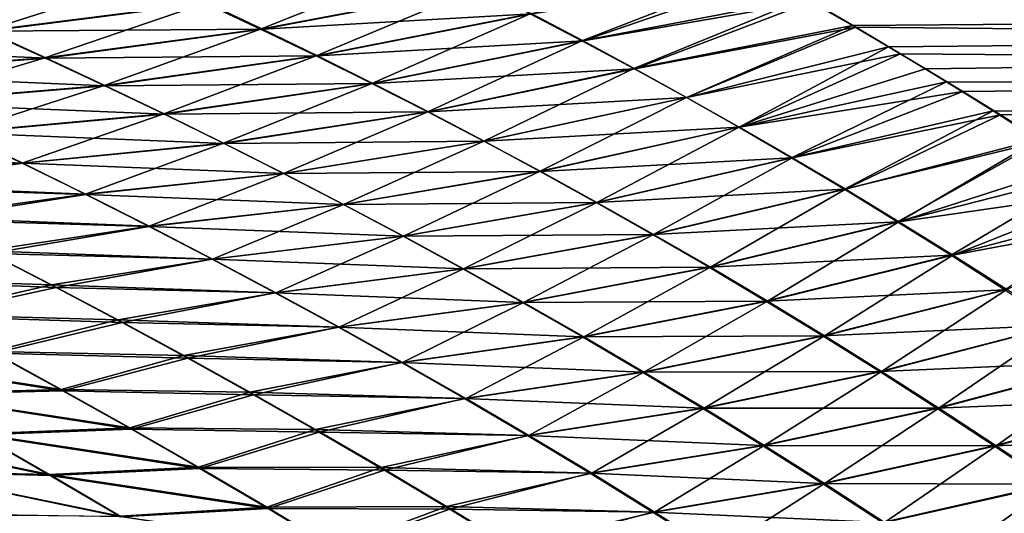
# Model space of a CAD drawing. Header units: metres. Extents: x -22 to 72, y -237 to 23.
# Tile 318 of 363: x 15.96 to 19.11, y 17.49 to 19.07. Entities that reach past the tile are written whole.
import ezdxf

# ---------------------------------------------------------------- set-up
doc = ezdxf.new("R2010")
doc.units = ezdxf.units.M
doc.layers.add('solid_509588_MEDIA_SW0001', color=7, linetype='CONTINUOUS')

msp = doc.modelspace()

# ---------------------------------------------------------------- linework, layer by layer
at = {"layer": 'solid_509588_MEDIA_SW0001'}
for points in [[(59.700001, 19.327271, 76.286804), (59.700001, 18.676186, 74.897911), (18.219801, 19.285376, 76.188904)], [(59.700001, 19.327271, 92.713196), (18.472534, 19.141771, 93.136703), (18.624557, 19.054451, 93.327675)], [(59.700001, 19.327271, 92.713196), (18.624557, 19.054451, 93.327675), (18.740557, 18.986351, 93.473206)], [(59.700001, 19.327271, 92.713196), (18.740557, 18.986351, 93.473206), (18.858345, 18.915894, 93.620804)], [(59.700001, 19.327271, 92.713196), (18.858345, 18.915894, 93.620804), (18.978003, 18.84296, 93.770538)], [(59.700001, 19.327271, 92.713196), (18.978003, 18.84296, 93.770538), (19.099388, 18.767649, 93.922066)], [(59.700001, 19.327271, 92.713196), (19.099388, 18.767649, 93.922066), (19.222359, 18.690027, 94.075119)], [(59.700001, 18.676186, 74.897911), (18.356125, 19.209702, 76.015465), (18.219801, 19.285376, 76.188904)], [(17.263718, 19.255463, 92.947762), (16.552513, 19.125591, 93.439064), (16.729712, 19.042648, 93.608604)], [(17.427629, 19.17481, 93.127785), (17.263718, 19.255463, 92.947762), (16.729712, 19.042648, 93.608604)], [(16.375868, 19.206028, 93.271065), (15.658187, 19.120687, 93.79174), (15.84834, 19.036842, 93.949287)], [(16.552513, 19.125591, 93.439064), (16.375868, 19.206028, 93.271065), (15.84834, 19.036842, 93.949287)], [(17.758347, 19.005188, 93.49247), (18.323353, 19.225338, 92.949043), (17.592491, 19.091417, 93.309341)], [(17.597786, 19.091024, 75.689781), (18.356125, 19.209702, 76.015465), (17.76227, 19.00474, 75.506561)], [(17.758347, 19.005188, 93.49247), (18.472534, 19.141771, 93.136703), (18.323353, 19.225338, 92.949043)], [(17.76227, 19.00474, 75.506561), (18.356125, 19.209702, 76.015465), (18.49464, 19.130911, 75.839272)], [(59.700001, 18.676186, 74.897911), (18.49464, 19.130911, 75.839272), (18.356125, 19.209702, 76.015465)], [(17.434196, 19.174486, 75.871452), (16.735573, 19.04217, 75.390114), (16.559391, 19.125128, 75.559563)], [(17.427629, 19.17481, 93.127785), (16.729712, 19.042648, 93.608604), (16.907516, 18.957106, 93.779716)], [(17.434196, 19.174486, 75.871452), (17.597786, 19.091024, 75.689781), (16.735573, 19.04217, 75.390114)], [(17.592491, 19.091417, 93.309341), (17.427629, 19.17481, 93.127785), (16.907516, 18.957106, 93.779716)], [(17.925236, 18.91604, 93.67717), (18.472534, 19.141771, 93.136703), (17.758347, 19.005188, 93.49247)], [(17.925236, 18.91604, 93.67717), (18.624557, 19.054451, 93.327675), (18.472534, 19.141771, 93.136703)], [(16.559391, 19.125128, 75.559563), (15.854352, 19.036243, 75.04866), (15.665039, 19.120041, 75.205879)], [(16.552513, 19.125591, 93.439064), (15.84834, 19.036842, 93.949287), (16.038702, 18.950653, 94.108383)], [(16.559391, 19.125128, 75.559563), (16.735573, 19.04217, 75.390114), (15.854352, 19.036243, 75.04866)], [(16.729712, 19.042648, 93.608604), (16.552513, 19.125591, 93.439064), (16.038702, 18.950653, 94.108383)], [(17.76227, 19.00474, 75.506561), (18.49464, 19.130911, 75.839272), (17.927677, 18.915594, 75.321877)], [(17.927677, 18.915594, 75.321877), (18.49464, 19.130911, 75.839272), (18.635574, 19.048817, 75.660172)], [(59.700001, 18.676186, 74.897911), (18.635574, 19.048817, 75.660172), (18.49464, 19.130911, 75.839272)], [(17.597786, 19.091024, 75.689781), (16.912294, 18.956591, 75.21904), (16.735573, 19.04217, 75.390114)], [(17.592491, 19.091417, 93.309341), (16.907516, 18.957106, 93.779716), (17.085979, 18.868866, 93.952446)], [(17.597786, 19.091024, 75.689781), (17.76227, 19.00474, 75.506561), (16.912294, 18.956591, 75.21904)], [(17.758347, 19.005188, 93.49247), (17.592491, 19.091417, 93.309341), (17.085979, 18.868866, 93.952446)], [(16.735573, 19.04217, 75.390114), (16.043867, 18.950058, 74.889793), (15.854352, 19.036243, 75.04866)], [(16.729712, 19.042648, 93.608604), (16.038702, 18.950653, 94.108383), (16.229326, 18.862017, 94.269096)], [(16.735573, 19.04217, 75.390114), (16.912294, 18.956591, 75.21904), (16.043867, 18.950058, 74.889793)], [(16.907516, 18.957106, 93.779716), (16.729712, 19.042648, 93.608604), (16.229326, 18.862017, 94.269096)], [(18.093132, 18.823946, 93.86335), (18.624557, 19.054451, 93.327675), (17.925236, 18.91604, 93.67717)], [(17.927677, 18.915594, 75.321877), (18.635574, 19.048817, 75.660172), (18.094036, 18.823545, 75.135811)], [(18.093132, 18.823946, 93.86335), (18.740557, 18.986351, 93.473206), (18.624557, 19.054451, 93.327675)], [(18.094036, 18.823545, 75.135811), (18.635574, 19.048817, 75.660172), (18.779184, 18.963209, 75.477989)], [(59.700001, 18.676186, 74.897911), (18.779184, 18.963209, 75.477989), (18.635574, 19.048817, 75.660172)], [(15.854352, 19.036243, 75.04866), (16.043867, 18.950058, 74.889793), (15.158298, 18.988777, 74.52021)], [(16.038702, 18.950653, 94.108383), (15.84834, 19.036842, 93.949287), (15.356497, 18.899073, 94.625763)], [(16.043867, 18.950058, 74.889793), (15.360979, 18.898403, 74.371857), (15.158298, 18.988777, 74.52021)], [(17.76227, 19.00474, 75.506561), (17.089575, 18.86833, 75.046356), (16.912294, 18.956591, 75.21904)], [(17.758347, 19.005188, 93.49247), (17.085979, 18.868866, 93.952446), (17.265144, 18.777842, 94.126816)], [(17.76227, 19.00474, 75.506561), (17.927677, 18.915594, 75.321877), (17.089575, 18.86833, 75.046356)], [(17.925236, 18.91604, 93.67717), (17.758347, 19.005188, 93.49247), (17.265144, 18.777842, 94.126816)], [(18.261986, 18.728895, 94.050858), (18.740557, 18.986351, 93.473206), (18.093132, 18.823946, 93.86335)], [(18.261986, 18.728895, 94.050858), (18.858345, 18.915894, 93.620804), (18.740557, 18.986351, 93.473206)], [(16.038702, 18.950653, 94.108383), (15.356497, 18.899073, 94.625763), (15.559784, 18.806412, 94.776146)], [(16.043867, 18.950058, 74.889793), (16.233593, 18.86141, 74.729263), (15.360979, 18.898403, 74.371857)], [(16.229326, 18.862017, 94.269096), (16.038702, 18.950653, 94.108383), (15.559784, 18.806412, 94.776146)], [(16.912294, 18.956591, 75.21904), (16.233593, 18.86141, 74.729263), (16.043867, 18.950058, 74.889793)], [(16.907516, 18.957106, 93.779716), (16.229326, 18.862017, 94.269096), (16.420275, 18.770838, 94.431465)], [(16.912294, 18.956591, 75.21904), (17.089575, 18.86833, 75.046356), (16.233593, 18.86141, 74.729263)], [(17.085979, 18.868866, 93.952446), (16.907516, 18.957106, 93.779716), (16.420275, 18.770838, 94.431465)], [(18.094036, 18.823545, 75.135811), (18.779184, 18.963209, 75.477989), (18.261377, 18.728558, 74.948463)], [(18.261377, 18.728558, 74.948463), (18.779184, 18.963209, 75.477989), (18.925718, 18.873871, 75.292557)], [(59.700001, 18.676186, 74.897911), (18.925718, 18.873871, 75.292557), (18.779184, 18.963209, 75.477989)], [(17.927677, 18.915594, 75.321877), (17.267439, 18.777346, 74.872139), (17.089575, 18.86833, 75.046356)], [(17.925236, 18.91604, 93.67717), (17.265144, 18.777842, 94.126816), (17.444981, 18.684004, 94.302727)], [(17.927677, 18.915594, 75.321877), (18.094036, 18.823545, 75.135811), (17.267439, 18.777346, 74.872139)], [(18.093132, 18.823946, 93.86335), (17.925236, 18.91604, 93.67717), (17.444981, 18.684004, 94.302727)], [(18.261986, 18.728895, 94.050858), (18.978003, 18.84296, 93.770538), (18.858345, 18.915894, 93.620804)], [(16.233593, 18.86141, 74.729263), (15.563545, 18.80574, 74.221817), (15.360979, 18.898403, 74.371857)], [(16.229326, 18.862017, 94.269096), (15.559784, 18.806412, 94.776146), (15.763059, 18.711374, 94.928223)], [(16.233593, 18.86141, 74.729263), (16.423544, 18.770237, 74.567093), (15.563545, 18.80574, 74.221817)], [(16.420275, 18.770838, 94.431465), (16.229326, 18.862017, 94.269096), (15.763059, 18.711374, 94.928223)], [(17.089575, 18.86833, 75.046356), (16.423544, 18.770237, 74.567093), (16.233593, 18.86141, 74.729263)], [(17.085979, 18.868866, 93.952446), (16.420275, 18.770838, 94.431465), (16.611589, 18.677027, 94.595535)], [(17.089575, 18.86833, 75.046356), (17.267439, 18.777346, 74.872139), (16.423544, 18.770237, 74.567093)], [(17.265144, 18.777842, 94.126816), (17.085979, 18.868866, 93.952446), (16.611589, 18.677027, 94.595535)], [(18.261377, 18.728558, 74.948463), (18.925718, 18.873871, 75.292557), (18.42972, 18.630592, 74.759911)], [(18.42972, 18.630592, 74.759911), (18.925718, 18.873871, 75.292557), (19.075428, 18.780573, 75.103722)], [(59.700001, 18.676186, 74.897911), (19.075428, 18.780573, 75.103722), (18.925718, 18.873871, 75.292557)], [(18.094036, 18.823545, 75.135811), (17.445908, 18.683592, 74.696465), (17.267439, 18.777346, 74.872139)], [(18.093132, 18.823946, 93.86335), (17.444981, 18.684004, 94.302727), (17.625435, 18.587337, 94.480064)], [(18.094036, 18.823545, 75.135811), (18.261377, 18.728558, 74.948463), (17.445908, 18.683592, 74.696465)], [(18.261986, 18.728895, 94.050858), (18.093132, 18.823946, 93.86335), (17.625435, 18.587337, 94.480064)], [(18.431746, 18.630877, 94.239555), (18.978003, 18.84296, 93.770538), (18.261986, 18.728895, 94.050858)], [(18.431746, 18.630877, 94.239555), (19.099388, 18.767649, 93.922066), (18.978003, 18.84296, 93.770538)], [(16.423544, 18.770237, 74.567093), (15.766004, 18.710726, 74.070091), (15.563545, 18.80574, 74.221817)], [(16.420275, 18.770838, 94.431465), (15.763059, 18.711374, 94.928223), (15.96637, 18.613871, 95.082047)], [(16.423544, 18.770237, 74.567093), (16.613737, 18.676491, 74.403328), (15.766004, 18.710726, 74.070091)], [(16.611589, 18.677027, 94.595535), (16.420275, 18.770838, 94.431465), (15.96637, 18.613871, 95.082047)], [(17.267439, 18.777346, 74.872139), (16.613737, 18.676491, 74.403328), (16.423544, 18.770237, 74.567093)], [(17.265144, 18.777842, 94.126816), (16.611589, 18.677027, 94.595535), (16.803246, 18.580549, 94.761215)], [(17.267439, 18.777346, 74.872139), (17.445908, 18.683592, 74.696465), (16.613737, 18.676491, 74.403328)], [(17.444981, 18.684004, 94.302727), (17.265144, 18.777842, 94.126816), (16.803246, 18.580549, 94.761215)], [(18.42972, 18.630592, 74.759911), (19.075428, 18.780573, 75.103722), (18.599045, 18.529613, 74.570259)], [(18.602364, 18.529877, 94.429291), (19.099388, 18.767649, 93.922066), (18.431746, 18.630877, 94.239555)], [(18.599045, 18.529613, 74.570259), (19.075428, 18.780573, 75.103722), (19.228312, 18.683256, 74.911674)], [(18.602364, 18.529877, 94.429291), (19.222359, 18.690027, 94.075119), (19.099388, 18.767649, 93.922066)], [(59.700001, 18.676186, 74.897911), (19.228312, 18.683256, 74.911674), (19.075428, 18.780573, 75.103722)], [(18.261377, 18.728558, 74.948463), (17.625, 18.587025, 74.519386), (17.445908, 18.683592, 74.696465)], [(18.261377, 18.728558, 74.948463), (18.42972, 18.630592, 74.759911), (17.625, 18.587025, 74.519386)], [(18.261986, 18.728895, 94.050858), (17.625435, 18.587337, 94.480064), (17.806456, 18.487829, 94.658691)], [(18.431746, 18.630877, 94.239555), (18.261986, 18.728895, 94.050858), (17.806456, 18.487829, 94.658691)], [(15.207325, 18.647661, 95.502014), (15.96637, 18.613871, 95.082047), (15.763059, 18.711374, 94.928223)], [(15.766004, 18.710726, 74.070091), (15.968369, 18.613306, 73.91671), (15.226503, 18.638998, 73.485046)], [(16.613737, 18.676491, 74.403328), (15.968369, 18.613306, 73.91671), (15.766004, 18.710726, 74.070091)], [(16.611589, 18.677027, 94.595535), (15.96637, 18.613871, 95.082047), (16.169689, 18.513866, 95.237556)], [(16.613737, 18.676491, 74.403328), (16.80419, 18.580126, 74.238007), (15.968369, 18.613306, 73.91671)], [(16.803246, 18.580549, 94.761215), (16.611589, 18.677027, 94.595535), (16.169689, 18.513866, 95.237556)], [(17.445908, 18.683592, 74.696465), (16.80419, 18.580126, 74.238007), (16.613737, 18.676491, 74.403328)], [(17.444981, 18.684004, 94.302727), (16.803246, 18.580549, 94.761215), (16.995182, 18.48139, 94.928398)], [(17.445908, 18.683592, 74.696465), (17.625, 18.587025, 74.519386), (16.80419, 18.580126, 74.238007)], [(17.625435, 18.587337, 94.480064), (17.444981, 18.684004, 94.302727), (16.995182, 18.48139, 94.928398)], [(18.599045, 18.529613, 74.570259), (19.228312, 18.683256, 74.911674), (18.769335, 18.425587, 74.379585)], [(18.773785, 18.425873, 94.619965), (19.222359, 18.690027, 94.075119), (18.602364, 18.529877, 94.429291)], [(18.769335, 18.425587, 74.379585), (19.228312, 18.683256, 74.911674), (19.383965, 18.582077, 74.717033)], [(18.773785, 18.425873, 94.619965), (19.347002, 18.609941, 94.229858), (19.222359, 18.690027, 94.075119)], [(15.207325, 18.647661, 95.502014), (15.421244, 18.545111, 95.645706), (15.96637, 18.613871, 95.082047)], [(15.968369, 18.613306, 73.91671), (15.439366, 18.536486, 73.341972), (15.226503, 18.638998, 73.485046)], [(15.421244, 18.545111, 95.645706), (16.169689, 18.513866, 95.237556), (15.96637, 18.613871, 95.082047)], [(15.968369, 18.613306, 73.91671), (16.170649, 18.513433, 73.761703), (15.439366, 18.536486, 73.341972)], [(16.80419, 18.580126, 74.238007), (16.170649, 18.513433, 73.761703), (15.968369, 18.613306, 73.91671)], [(18.42972, 18.630592, 74.759911), (17.804731, 18.487602, 74.340996), (17.625, 18.587025, 74.519386)], [(18.42972, 18.630592, 74.759911), (18.599045, 18.529613, 74.570259), (17.804731, 18.487602, 74.340996)], [(18.431746, 18.630877, 94.239555), (17.806456, 18.487829, 94.658691), (17.987982, 18.385466, 94.83847)], [(18.602364, 18.529877, 94.429291), (18.431746, 18.630877, 94.239555), (17.987982, 18.385466, 94.83847)], [(18.773785, 18.425873, 94.619965), (19.473406, 18.527231, 94.386444), (19.347002, 18.609941, 94.229858)], [(16.803246, 18.580549, 94.761215), (16.169689, 18.513866, 95.237556), (16.372955, 18.411343, 95.394638)], [(16.80419, 18.580126, 74.238007), (16.994913, 18.481092, 74.07119), (16.170649, 18.513433, 73.761703)], [(16.995182, 18.48139, 94.928398), (16.803246, 18.580549, 94.761215), (16.372955, 18.411343, 95.394638)], [(17.625, 18.587025, 74.519386), (16.994913, 18.481092, 74.07119), (16.80419, 18.580126, 74.238007)], [(17.625, 18.587025, 74.519386), (17.804731, 18.487602, 74.340996), (16.994913, 18.481092, 74.07119)], [(17.625435, 18.587337, 94.480064), (16.995182, 18.48139, 94.928398), (17.187342, 18.379532, 95.096977)], [(17.806456, 18.487829, 94.658691), (17.625435, 18.587337, 94.480064), (17.187342, 18.379532, 95.096977)], [(18.769335, 18.425587, 74.379585), (19.383965, 18.582077, 74.717033), (18.940565, 18.318481, 74.187981)], [(18.940565, 18.318481, 74.187981), (19.383965, 18.582077, 74.717033), (19.542553, 18.476744, 74.519524)], [(15.421244, 18.545111, 95.645706), (15.634819, 18.440254, 95.791084), (16.169689, 18.513866, 95.237556)], [(16.170649, 18.513433, 73.761703), (15.65181, 18.4317, 73.197227), (15.439366, 18.536486, 73.341972)], [(15.634819, 18.440254, 95.791084), (16.372955, 18.411343, 95.394638), (16.169689, 18.513866, 95.237556)], [(16.170649, 18.513433, 73.761703), (16.372847, 18.411057, 73.605103), (15.65181, 18.4317, 73.197227)], [(16.994913, 18.481092, 74.07119), (16.372847, 18.411057, 73.605103), (16.170649, 18.513433, 73.761703)], [(18.599045, 18.529613, 74.570259), (17.985086, 18.385288, 74.161362), (17.804731, 18.487602, 74.340996)], [(18.599045, 18.529613, 74.570259), (18.769335, 18.425587, 74.379585), (17.985086, 18.385288, 74.161362)], [(18.602364, 18.529877, 94.429291), (17.987982, 18.385466, 94.83847), (18.169962, 18.280218, 95.019318)], [(18.773785, 18.425873, 94.619965), (18.602364, 18.529877, 94.429291), (18.169962, 18.280218, 95.019318)], [(18.945963, 18.318804, 94.811523), (19.473406, 18.527231, 94.386444), (18.773785, 18.425873, 94.619965)], [(18.945963, 18.318804, 94.811523), (19.601656, 18.441727, 94.545036), (19.473406, 18.527231, 94.386444)], [(16.994913, 18.481092, 74.07119), (17.185915, 18.379347, 73.902939), (16.372847, 18.411057, 73.605103)], [(16.995182, 18.48139, 94.928398), (16.372955, 18.411343, 95.394638), (16.576107, 18.306282, 95.553207)], [(17.187342, 18.379532, 95.096977), (16.995182, 18.48139, 94.928398), (16.576107, 18.306282, 95.553207)], [(17.804731, 18.487602, 74.340996), (17.185915, 18.379347, 73.902939), (16.994913, 18.481092, 74.07119)], [(17.804731, 18.487602, 74.340996), (17.985086, 18.385288, 74.161362), (17.185915, 18.379347, 73.902939)], [(17.806456, 18.487829, 94.658691), (17.187342, 18.379532, 95.096977), (17.379662, 18.274961, 95.266823)], [(17.987982, 18.385466, 94.83847), (17.806456, 18.487829, 94.658691), (17.379662, 18.274961, 95.266823)], [(18.940565, 18.318481, 74.187981), (19.542553, 18.476744, 74.519524), (19.112703, 18.208263, 73.995544)], [(15.634819, 18.440254, 95.791084), (15.847988, 18.333073, 95.938072), (16.372955, 18.411343, 95.394638)], [(16.372847, 18.411057, 73.605103), (15.863831, 18.324589, 73.050812), (15.65181, 18.4317, 73.197227)], [(15.847988, 18.333073, 95.938072), (16.576107, 18.306282, 95.553207), (16.372955, 18.411343, 95.394638)], [(16.372847, 18.411057, 73.605103), (16.574968, 18.306124, 73.446945), (15.863831, 18.324589, 73.050812)], [(17.185915, 18.379347, 73.902939), (16.574968, 18.306124, 73.446945), (16.372847, 18.411057, 73.605103)], [(18.769335, 18.425587, 74.379585), (18.166048, 18.280043, 73.980576), (17.985086, 18.385288, 74.161362)], [(18.769335, 18.425587, 74.379585), (18.940565, 18.318481, 74.187981), (18.166048, 18.280043, 73.980576)], [(18.773785, 18.425873, 94.619965), (18.169962, 18.280218, 95.019318), (18.352362, 18.172022, 95.201195)], [(18.945963, 18.318804, 94.811523), (18.773785, 18.425873, 94.619965), (18.352362, 18.172022, 95.201195)], [(19.118851, 18.208609, 95.003929), (19.601656, 18.441727, 94.545036), (18.945963, 18.318804, 94.811523)], [(17.187342, 18.379532, 95.096977), (16.576107, 18.306282, 95.553207), (16.779076, 18.198664, 95.713173)], [(17.379662, 18.274961, 95.266823), (17.187342, 18.379532, 95.096977), (16.779076, 18.198664, 95.713173)], [(17.985086, 18.385288, 74.161362), (17.377182, 18.274847, 73.733315), (17.185915, 18.379347, 73.902939)], [(17.985086, 18.385288, 74.161362), (18.166048, 18.280043, 73.980576), (17.377182, 18.274847, 73.733315)], [(17.987982, 18.385466, 94.83847), (17.379662, 18.274961, 95.266823), (17.57209, 18.167643, 95.437866)], [(18.169962, 18.280218, 95.019318), (17.987982, 18.385466, 94.83847), (17.57209, 18.167643, 95.437866)], [(17.185915, 18.379347, 73.902939), (17.377182, 18.274847, 73.733315), (16.574968, 18.306124, 73.446945)], [(15.424427, 18.244806, 96.539711), (16.060684, 18.223545, 96.086594), (15.847988, 18.333073, 95.938072)], [(15.863831, 18.324589, 73.050812), (16.075422, 18.215107, 72.902771), (15.432475, 18.24015, 72.455582)], [(15.847988, 18.333073, 95.938072), (16.060684, 18.223545, 96.086594), (16.576107, 18.306282, 95.553207)], [(16.574968, 18.306124, 73.446945), (16.075422, 18.215107, 72.902771), (15.863831, 18.324589, 73.050812)], [(18.940565, 18.318481, 74.187981), (18.347597, 18.171831, 73.798714), (18.166048, 18.280043, 73.980576)], [(18.940565, 18.318481, 74.187981), (19.112703, 18.208263, 73.995544), (18.347597, 18.171831, 73.798714)], [(18.945963, 18.318804, 94.811523), (18.352362, 18.172022, 95.201195), (18.535143, 18.060814, 95.384048)], [(19.118851, 18.208609, 95.003929), (18.945963, 18.318804, 94.811523), (18.535143, 18.060814, 95.384048)], [(16.060684, 18.223545, 96.086594), (16.779076, 18.198664, 95.713173), (16.576107, 18.306282, 95.553207)], [(16.574968, 18.306124, 73.446945), (16.777002, 18.198593, 73.287292), (16.075422, 18.215107, 72.902771)], [(17.377182, 18.274847, 73.733315), (16.777002, 18.198593, 73.287292), (16.574968, 18.306124, 73.446945)], [(17.377182, 18.274847, 73.733315), (17.568703, 18.167551, 73.562401), (16.777002, 18.198593, 73.287292)], [(17.379662, 18.274961, 95.266823), (16.779076, 18.198664, 95.713173), (16.981808, 18.088453, 95.874443)], [(17.57209, 18.167643, 95.437866), (17.379662, 18.274961, 95.266823), (16.981808, 18.088453, 95.874443)], [(18.166048, 18.280043, 73.980576), (17.568703, 18.167551, 73.562401), (17.377182, 18.274847, 73.733315)], [(18.166048, 18.280043, 73.980576), (18.347597, 18.171831, 73.798714), (17.568703, 18.167551, 73.562401)], [(18.169962, 18.280218, 95.019318), (17.57209, 18.167643, 95.437866), (17.764599, 18.05751, 95.610062)], [(18.352362, 18.172022, 95.201195), (18.169962, 18.280218, 95.019318), (17.764599, 18.05751, 95.610062)], [(15.424427, 18.244806, 96.539711), (15.647479, 18.128483, 96.680099), (16.060684, 18.223545, 96.086594)], [(16.075422, 18.215107, 72.902771), (15.654706, 18.123882, 72.315643), (15.432475, 18.24015, 72.455582)], [(15.647479, 18.128483, 96.680099), (16.272835, 18.111649, 96.236565), (16.060684, 18.223545, 96.086594)], [(16.060684, 18.223545, 96.086594), (16.272835, 18.111649, 96.236565), (16.779076, 18.198664, 95.713173)], [(16.075422, 18.215107, 72.902771), (16.286579, 18.103205, 72.753159), (15.654706, 18.123882, 72.315643)], [(16.777002, 18.198593, 73.287292), (16.286579, 18.103205, 72.753159), (16.075422, 18.215107, 72.902771)], [(16.272835, 18.111649, 96.236565), (16.981808, 18.088453, 95.874443), (16.779076, 18.198664, 95.713173)], [(16.777002, 18.198593, 73.287292), (16.978935, 18.088421, 73.126213), (16.286579, 18.103205, 72.753159)], [(17.568703, 18.167551, 73.562401), (16.978935, 18.088421, 73.126213), (16.777002, 18.198593, 73.287292)], [(19.112703, 18.208263, 73.995544), (18.529703, 18.060617, 73.61586), (18.347597, 18.171831, 73.798714)], [(19.112703, 18.208263, 73.995544), (19.285675, 18.0949, 73.802353), (18.529703, 18.060617, 73.61586)], [(19.118851, 18.208609, 95.003929), (18.535143, 18.060814, 95.384048), (18.718275, 17.946529, 95.567871)], [(19.292398, 18.095226, 95.197159), (19.118851, 18.208609, 95.003929), (18.718275, 17.946529, 95.567871)], [(17.568703, 18.167551, 73.562401), (17.760456, 18.057421, 73.390274), (16.978935, 18.088421, 73.126213)], [(17.57209, 18.167643, 95.437866), (16.981808, 18.088453, 95.874443), (17.184288, 17.975584, 96.037003)], [(17.764599, 18.05751, 95.610062), (17.57209, 18.167643, 95.437866), (17.184288, 17.975584, 96.037003)], [(18.347597, 18.171831, 73.798714), (17.760456, 18.057421, 73.390274), (17.568703, 18.167551, 73.562401)], [(18.347597, 18.171831, 73.798714), (18.529703, 18.060617, 73.61586), (17.760456, 18.057421, 73.390274)], [(18.352362, 18.172022, 95.201195), (17.764599, 18.05751, 95.610062), (17.957167, 17.944498, 95.783379)], [(18.535143, 18.060814, 95.384048), (18.352362, 18.172022, 95.201195), (17.957167, 17.944498, 95.783379)], [(15.647479, 18.128483, 96.680099), (15.869625, 18.009926, 96.822037), (16.272835, 18.111649, 96.236565)], [(16.286579, 18.103205, 72.753159), (15.876152, 18.005333, 72.174042), (15.654706, 18.123882, 72.315643)], [(15.869625, 18.009926, 96.822037), (16.484411, 17.99733, 96.387947), (16.272835, 18.111649, 96.236565)], [(16.286579, 18.103205, 72.753159), (16.49729, 17.988838, 72.602036), (15.876152, 18.005333, 72.174042)], [(16.272835, 18.111649, 96.236565), (16.484411, 17.99733, 96.387947), (16.981808, 18.088453, 95.874443)], [(16.978935, 18.088421, 73.126213), (16.49729, 17.988838, 72.602036), (16.286579, 18.103205, 72.753159)], [(16.484411, 17.99733, 96.387947), (17.184288, 17.975584, 96.037003), (16.981808, 18.088453, 95.874443)], [(16.978935, 18.088421, 73.126213), (17.180758, 17.975563, 72.963776), (16.49729, 17.988838, 72.602036)], [(17.760456, 18.057421, 73.390274), (17.180758, 17.975563, 72.963776), (16.978935, 18.088421, 73.126213)], [(19.285675, 18.0949, 73.802353), (18.712301, 17.946367, 73.432114), (18.529703, 18.060617, 73.61586)], [(19.285675, 18.0949, 73.802353), (19.459398, 17.978363, 73.608498), (18.712301, 17.946367, 73.432114)], [(19.292398, 18.095226, 95.197159), (18.718275, 17.946529, 95.567871), (18.901718, 17.829105, 95.752594)], [(19.466555, 17.9786, 95.391159), (19.292398, 18.095226, 95.197159), (18.901718, 17.829105, 95.752594)], [(17.760456, 18.057421, 73.390274), (17.952421, 17.944416, 73.217003), (17.180758, 17.975563, 72.963776)], [(17.764599, 18.05751, 95.610062), (17.184288, 17.975584, 96.037003), (17.386509, 17.859978, 96.200821)], [(17.957167, 17.944498, 95.783379), (17.764599, 18.05751, 95.610062), (17.386509, 17.859978, 96.200821)], [(18.529703, 18.060617, 73.61586), (17.952421, 17.944416, 73.217003), (17.760456, 18.057421, 73.390274)], [(18.529703, 18.060617, 73.61586), (18.712301, 17.946367, 73.432114), (17.952421, 17.944416, 73.217003)], [(18.535143, 18.060814, 95.384048), (17.957167, 17.944498, 95.783379), (18.149775, 17.828535, 95.957787)], [(18.718275, 17.946529, 95.567871), (18.535143, 18.060814, 95.384048), (18.149775, 17.828535, 95.957787)], [(15.368351, 18.001177, 97.335434), (16.090874, 17.889055, 96.965485), (15.869625, 18.009926, 96.822037)], [(15.368351, 18.001177, 97.335434), (15.597944, 17.875122, 97.469543), (16.090874, 17.889055, 96.965485)], [(15.876152, 18.005333, 72.174042), (16.096807, 17.884451, 72.03083), (15.372219, 17.998205, 71.663498)], [(15.869625, 18.009926, 96.822037), (16.090874, 17.889055, 96.965485), (16.484411, 17.99733, 96.387947)], [(16.49729, 17.988838, 72.602036), (16.096807, 17.884451, 72.03083), (15.876152, 18.005333, 72.174042)], [(16.096807, 17.884451, 72.03083), (15.601365, 17.872158, 71.529663), (15.372219, 17.998205, 71.663498)], [(16.090874, 17.889055, 96.965485), (16.695414, 17.880512, 96.54071), (16.484411, 17.99733, 96.387947)], [(16.49729, 17.988838, 72.602036), (16.707546, 17.871962, 72.449471), (16.096807, 17.884451, 72.03083)], [(16.484411, 17.99733, 96.387947), (16.695414, 17.880512, 96.54071), (17.184288, 17.975584, 96.037003)], [(17.180758, 17.975563, 72.963776), (16.707546, 17.871962, 72.449471), (16.49729, 17.988838, 72.602036)], [(16.695414, 17.880512, 96.54071), (17.386509, 17.859978, 96.200821), (17.184288, 17.975584, 96.037003)], [(17.180758, 17.975563, 72.963776), (17.382446, 17.859976, 72.800056), (16.707546, 17.871962, 72.449471)], [(17.952421, 17.944416, 73.217003), (17.382446, 17.859976, 72.800056), (17.180758, 17.975563, 72.963776)], [(19.459398, 17.978363, 73.608498), (18.895323, 17.829048, 73.247543), (18.712301, 17.946367, 73.432114)], [(19.459398, 17.978363, 73.608498), (19.633791, 17.858622, 73.41407), (18.895323, 17.829048, 73.247543)], [(19.466555, 17.9786, 95.391159), (18.901718, 17.829105, 95.752594), (19.085392, 17.70854, 95.938103)], [(19.641237, 17.858725, 95.5858), (19.466555, 17.9786, 95.391159), (19.085392, 17.70854, 95.938103)], [(17.952421, 17.944416, 73.217003), (18.144543, 17.828501, 73.042686), (17.382446, 17.859976, 72.800056)], [(17.957167, 17.944498, 95.783379), (17.386509, 17.859978, 96.200821), (17.588461, 17.741566, 96.365852)], [(18.149775, 17.828535, 95.957787), (17.957167, 17.944498, 95.783379), (17.588461, 17.741566, 96.365852)], [(18.712301, 17.946367, 73.432114), (18.144543, 17.828501, 73.042686), (17.952421, 17.944416, 73.217003)], [(18.712301, 17.946367, 73.432114), (18.895323, 17.829048, 73.247543), (18.144543, 17.828501, 73.042686)], [(18.718275, 17.946529, 95.567871), (18.149775, 17.828535, 95.957787), (18.342398, 17.709558, 96.13324)], [(18.901718, 17.829105, 95.752594), (18.718275, 17.946529, 95.567871), (18.342398, 17.709558, 96.13324)], [(15.597944, 17.875122, 97.469543), (16.311241, 17.765789, 97.110435), (16.090874, 17.889055, 96.965485)], [(15.597944, 17.875122, 97.469543), (15.826365, 17.746862, 97.605247), (16.311241, 17.765789, 97.110435)], [(16.096807, 17.884451, 72.03083), (16.316656, 17.76119, 71.886078), (15.601365, 17.872158, 71.529663)], [(16.090874, 17.889055, 96.965485), (16.311241, 17.765789, 97.110435), (16.695414, 17.880512, 96.54071)], [(16.707546, 17.871962, 72.449471), (16.316656, 17.76119, 71.886078), (16.096807, 17.884451, 72.03083)], [(16.311241, 17.765789, 97.110435), (16.905848, 17.76112, 96.694832), (16.695414, 17.880512, 96.54071)], [(16.695414, 17.880512, 96.54071), (16.905848, 17.76112, 96.694832), (17.386509, 17.859978, 96.200821)], [(16.316656, 17.76119, 71.886078), (15.829381, 17.743927, 71.39418), (15.601365, 17.872158, 71.529663)], [(16.707546, 17.871962, 72.449471), (16.917318, 17.752533, 72.295532), (16.316656, 17.76119, 71.886078)], [(17.382446, 17.859976, 72.800056), (16.917318, 17.752533, 72.295532), (16.707546, 17.871962, 72.449471)], [(16.905848, 17.76112, 96.694832), (17.588461, 17.741566, 96.365852), (17.386509, 17.859978, 96.200821)], [(17.382446, 17.859976, 72.800056), (17.583954, 17.741623, 72.635139), (16.917318, 17.752533, 72.295532)], [(18.144543, 17.828501, 73.042686), (17.583954, 17.741623, 72.635139), (17.382446, 17.859976, 72.800056)], [(19.633791, 17.858622, 73.41407), (19.078693, 17.708626, 73.062248), (18.895323, 17.829048, 73.247543)], [(19.633791, 17.858622, 73.41407), (19.808765, 17.735657, 73.219185), (19.078693, 17.708626, 73.062248)], [(19.641237, 17.858725, 95.5858), (19.085392, 17.70854, 95.938103), (19.269199, 17.584852, 96.124229)], [(18.144543, 17.828501, 73.042686), (18.336756, 17.709639, 72.867393), (17.583954, 17.741623, 72.635139)], [(18.149775, 17.828535, 95.957787), (17.588461, 17.741566, 96.365852), (17.790133, 17.620281, 96.532059)], [(18.342398, 17.709558, 96.13324), (18.149775, 17.828535, 95.957787), (17.790133, 17.620281, 96.532059)], [(18.895323, 17.829048, 73.247543), (18.336756, 17.709639, 72.867393), (18.144543, 17.828501, 73.042686)], [(18.895323, 17.829048, 73.247543), (19.078693, 17.708626, 73.062248), (18.336756, 17.709639, 72.867393)], [(18.901718, 17.829105, 95.752594), (18.342398, 17.709558, 96.13324), (18.534962, 17.587559, 96.309616)], [(19.085392, 17.70854, 95.938103), (18.901718, 17.829105, 95.752594), (18.534962, 17.587559, 96.309616)], [(16.056244, 17.613466, 71.257126), (15.583164, 17.626381, 70.770401), (15.348656, 17.762215, 70.898537)], [(15.829381, 17.743927, 71.39418), (16.056244, 17.613466, 71.257126), (15.348656, 17.762215, 70.898537)], [(15.351093, 17.761763, 98.105103), (16.053642, 17.616314, 97.742516), (15.826365, 17.746862, 97.605247)], [(15.351093, 17.761763, 98.105103), (15.585885, 17.625811, 98.233459), (16.053642, 17.616314, 97.742516)], [(15.826365, 17.746862, 97.605247), (16.530743, 17.640051, 97.256836), (16.311241, 17.765789, 97.110435)], [(16.316656, 17.76119, 71.886078), (16.535667, 17.635502, 71.739868), (15.829381, 17.743927, 71.39418)], [(16.311241, 17.765789, 97.110435), (16.530743, 17.640051, 97.256836), (16.905848, 17.76112, 96.694832)], [(16.917318, 17.752533, 72.295532), (16.535667, 17.635502, 71.739868), (16.316656, 17.76119, 71.886078)], [(16.530743, 17.640051, 97.256836), (17.115717, 17.639078, 96.850273), (16.905848, 17.76112, 96.694832)], [(16.917318, 17.752533, 72.295532), (17.126568, 17.630508, 72.140297), (16.535667, 17.635502, 71.739868)], [(16.905848, 17.76112, 96.694832), (17.115717, 17.639078, 96.850273), (17.588461, 17.741566, 96.365852)], [(17.583954, 17.741623, 72.635139), (17.126568, 17.630508, 72.140297), (16.917318, 17.752533, 72.295532)], [(15.826365, 17.746862, 97.605247), (16.053642, 17.616314, 97.742516), (16.530743, 17.640051, 97.256836)], [(16.535667, 17.635502, 71.739868), (16.056244, 17.613466, 71.257126), (15.829381, 17.743927, 71.39418)], [(17.115717, 17.639078, 96.850273), (17.790133, 17.620281, 96.532059), (17.588461, 17.741566, 96.365852)], [(17.583954, 17.741623, 72.635139), (17.785233, 17.620462, 72.469109), (17.126568, 17.630508, 72.140297)], [(18.336756, 17.709639, 72.867393), (17.785233, 17.620462, 72.469109), (17.583954, 17.741623, 72.635139)], [(19.808765, 17.735657, 73.219185), (19.262333, 17.585083, 72.876335), (19.078693, 17.708626, 73.062248)], [(18.336756, 17.709639, 72.867393), (18.529001, 17.587793, 72.691231), (17.785233, 17.620462, 72.469109)], [(18.342398, 17.709558, 96.13324), (17.790133, 17.620281, 96.532059), (17.991455, 17.496115, 96.699333)], [(18.534962, 17.587559, 96.309616), (18.342398, 17.709558, 96.13324), (17.991455, 17.496115, 96.699333)], [(19.078693, 17.708626, 73.062248), (18.529001, 17.587793, 72.691231), (18.336756, 17.709639, 72.867393)], [(19.078693, 17.708626, 73.062248), (19.262333, 17.585083, 72.876335), (18.529001, 17.587793, 72.691231)], [(19.085392, 17.70854, 95.938103), (18.534962, 17.587559, 96.309616), (18.727365, 17.462559, 96.486755)], [(19.269199, 17.584852, 96.124229), (19.085392, 17.70854, 95.938103), (18.727365, 17.462559, 96.486755)], [(16.281931, 17.480724, 71.118576), (15.816203, 17.48847, 70.640656), (15.583164, 17.626381, 70.770401)], [(16.056244, 17.613466, 71.257126), (16.281931, 17.480724, 71.118576), (15.583164, 17.626381, 70.770401)], [(15.585885, 17.625811, 98.233459), (16.279779, 17.483416, 97.881271), (16.053642, 17.616314, 97.742516)], [(15.585885, 17.625811, 98.233459), (15.819261, 17.487719, 98.363396), (16.279779, 17.483416, 97.881271)], [(16.053642, 17.616314, 97.742516), (16.749384, 17.511772, 97.404648), (16.530743, 17.640051, 97.256836)], [(16.535667, 17.635502, 71.739868), (16.753805, 17.507345, 71.592278), (16.056244, 17.613466, 71.257126)], [(16.530743, 17.640051, 97.256836), (16.749384, 17.511772, 97.404648), (17.115717, 17.639078, 96.850273)], [(17.126568, 17.630508, 72.140297), (16.753805, 17.507345, 71.592278), (16.535667, 17.635502, 71.739868)], [(16.749384, 17.511772, 97.404648), (17.325006, 17.514336, 97.006981), (17.115717, 17.639078, 96.850273)], [(17.126568, 17.630508, 72.140297), (17.335253, 17.505848, 71.983864), (16.753805, 17.507345, 71.592278)], [(17.115717, 17.639078, 96.850273), (17.325006, 17.514336, 97.006981), (17.790133, 17.620281, 96.532059)], [(17.785233, 17.620462, 72.469109), (17.335253, 17.505848, 71.983864), (17.126568, 17.630508, 72.140297)], [(16.053642, 17.616314, 97.742516), (16.279779, 17.483416, 97.881271), (16.749384, 17.511772, 97.404648)], [(16.753805, 17.507345, 71.592278), (16.281931, 17.480724, 71.118576), (16.056244, 17.613466, 71.257126)], [(17.325006, 17.514336, 97.006981), (17.991455, 17.496115, 96.699333), (17.790133, 17.620281, 96.532059)], [(17.785233, 17.620462, 72.469109), (17.986225, 17.496458, 72.302048), (17.335253, 17.505848, 71.983864)], [(18.529001, 17.587793, 72.691231), (17.986225, 17.496458, 72.302048), (17.785233, 17.620462, 72.469109)], [(18.529001, 17.587793, 72.691231), (18.721205, 17.462948, 72.514297), (17.986225, 17.496458, 72.302048)], [(18.534962, 17.587559, 96.309616), (17.991455, 17.496115, 96.699333), (18.192333, 17.36908, 96.8675)], [(18.727365, 17.462559, 96.486755), (18.534962, 17.587559, 96.309616), (18.192333, 17.36908, 96.8675)], [(19.262333, 17.585083, 72.876335), (18.721205, 17.462948, 72.514297), (18.529001, 17.587793, 72.691231)], [(19.262333, 17.585083, 72.876335), (19.446148, 17.458431, 72.689934), (18.721205, 17.462948, 72.514297)], [(19.269199, 17.584852, 96.124229), (18.727365, 17.462559, 96.486755), (18.919508, 17.334574, 96.664505)], [(19.453032, 17.458061, 96.310822), (19.269199, 17.584852, 96.124229), (18.919508, 17.334574, 96.664505)], [(16.279779, 17.483416, 97.881271), (16.9671, 17.380947, 97.553741), (16.749384, 17.511772, 97.404648)], [(16.753805, 17.507345, 71.592278), (16.971039, 17.376673, 71.443398), (16.281931, 17.480724, 71.118576)], [(16.749384, 17.511772, 97.404648), (16.9671, 17.380947, 97.553741), (17.325006, 17.514336, 97.006981)], [(17.335253, 17.505848, 71.983864), (16.971039, 17.376673, 71.443398), (16.753805, 17.507345, 71.592278)], [(16.9671, 17.380947, 97.553741), (17.533632, 17.386894, 97.164803), (17.325006, 17.514336, 97.006981)], [(17.335253, 17.505848, 71.983864), (17.543327, 17.378513, 71.826302), (16.971039, 17.376673, 71.443398)], [(17.325006, 17.514336, 97.006981), (17.533632, 17.386894, 97.164803), (17.991455, 17.496115, 96.699333)], [(17.986225, 17.496458, 72.302048), (17.543327, 17.378513, 71.826302), (17.335253, 17.505848, 71.983864)], [(17.533632, 17.386894, 97.164803), (18.192333, 17.36908, 96.8675), (17.991455, 17.496115, 96.699333)], [(17.986225, 17.496458, 72.302048), (18.186869, 17.369587, 72.134064), (17.543327, 17.378513, 71.826302)], [(18.721205, 17.462948, 72.514297), (18.186869, 17.369587, 72.134064), (17.986225, 17.496458, 72.302048)]]:
    msp.add_3dface(points, dxfattribs=at)

doc.saveas('drawing.dxf')
